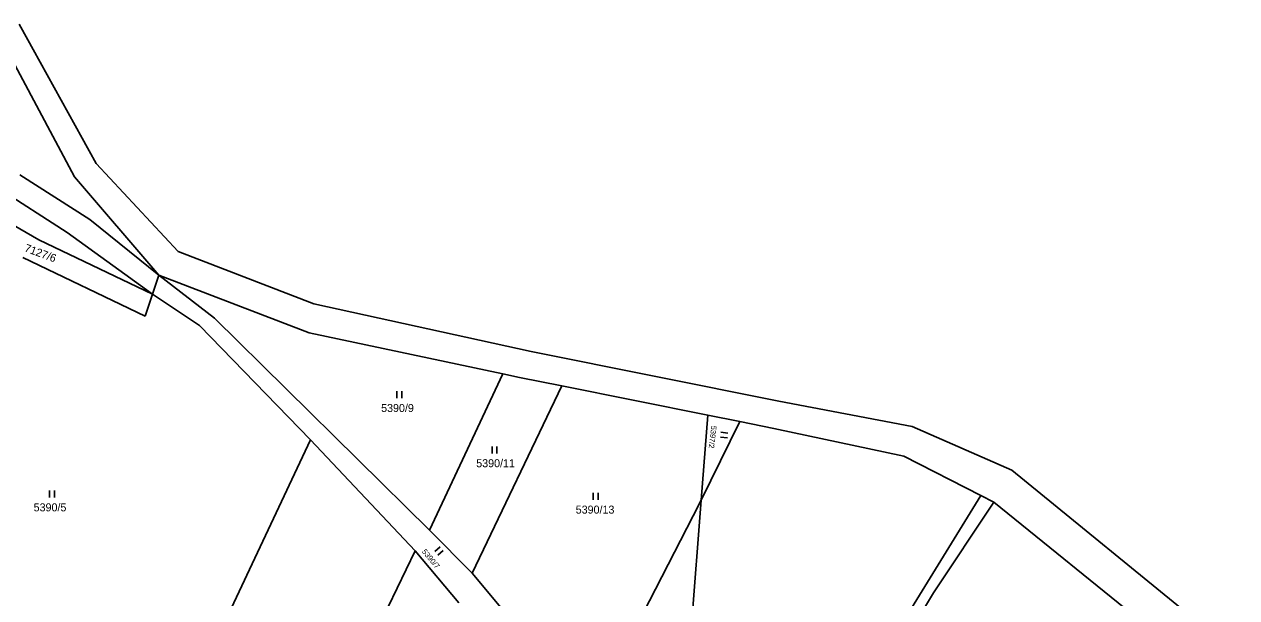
# Model space of a CAD drawing. Extents: x -593183 to -588034, y -1130415 to -1124994.
# Drawn here: x -591168.1 to -590910.6, y -1125417.1 to -1125295.3 of the extents above; entities that cross this region are included whole.
import ezdxf

# ---------------------------------------------------------------- set-up
doc = ezdxf.new("R2010")
doc.units = 0
for name, color, linetype in [('Vrstva 1', 7, 'Continuous'), ('Vrstva 13', 7, 'Continuous'), ('Vrstva 18', 7, 'Continuous'), ('Vrstva 25', 7, 'Continuous')]:
    doc.layers.add(name, color=color, linetype=linetype)

msp = doc.modelspace()

# ---------------------------------------------------------------- linework, layer by layer
at = {"layer": 'Vrstva 1'}
for p, q in [((-591173, -1125298.45), (-591157.37, -1125327.72)), ((-591158.97, -1125339.5), (-591180.01, -1125326.02)), ((-591154.15, -1125336.76), (-591168.99, -1125327.24)), ((-591139.48, -1125348.57), (-591157.37, -1125327.72)), ((-591164.96, -1125341.07), (-591182.4, -1125331.03)), ((-591139.48, -1125348.57), (-591154.15, -1125336.76)), ((-591140.82, -1125352.62), (-591158.97, -1125339.5)), ((-591140.82, -1125352.62), (-591164.96, -1125341.07)), ((-591168.35, -1125344.84), (-591142.37, -1125357.31)), ((-591139.48, -1125348.57), (-591140.82, -1125352.62)), ((-591139.48, -1125348.57), (-591107.53, -1125360.82)), ((-591127.69, -1125357.73), (-591139.48, -1125348.57)), ((-591142.37, -1125357.31), (-591140.82, -1125352.62)), ((-591130.84, -1125359.27), (-591140.82, -1125352.62)), ((-591081.98, -1125402.7), (-591127.69, -1125357.73)), ((-591107.25, -1125383.52), (-591130.84, -1125359.27)), ((-591107.53, -1125360.82), (-591066.42, -1125369.54)), ((-591081.98, -1125402.7), (-591066.42, -1125369.54)), ((-591066.42, -1125369.54), (-591062.91, -1125370.29)), ((-591062.91, -1125370.29), (-591053.93, -1125372.09)), ((-591072.96, -1125411.87), (-591053.93, -1125372.09)), ((-591053.93, -1125372.09), (-591022.91, -1125378.31)), ((-591022.91, -1125378.31), (-591023.47, -1125385.51)), ((-591016.09, -1125379.68), (-591022.91, -1125378.31)), ((-591024.31, -1125396.32), (-591016.09, -1125379.68)), ((-591008.84, -1125381.13), (-591016.09, -1125379.68)), ((-590981.24, -1125386.99), (-591008.84, -1125381.13)), ((-591107.25, -1125383.52), (-591138.75, -1125450.42)), ((-591085.06, -1125407.12), (-591107.25, -1125383.52)), ((-591024.31, -1125396.32), (-591023.47, -1125385.51)), ((-590964.94, -1125395.34), (-590981.24, -1125386.99)), ((-591028.52, -1125450.18), (-591024.31, -1125396.32)), ((-591025.98, -1125399.69), (-591024.31, -1125396.32)), ((-590964.94, -1125395.34), (-591014.9, -1125476.74)), ((-590962.16, -1125396.76), (-590974.93, -1125416.02)), ((-590962.16, -1125396.76), (-590964.94, -1125395.34)), ((-590913.86, -1125435.8), (-590962.16, -1125396.76)), ((-591047.7, -1125441.92), (-591025.98, -1125399.69)), ((-591081.98, -1125402.7), (-591072.96, -1125411.87)), ((-591085.06, -1125407.12), (-591109.58, -1125457.97)), ((-591085.06, -1125407.12), (-591075.74, -1125418.14)), ((-591072.96, -1125411.87), (-591047.7, -1125441.92)), ((-590974.93, -1125416.02), (-590998.21, -1125454.19))]:
    msp.add_line(p, q, dxfattribs=at)
at = {"layer": 'Vrstva 13'}
for p, q in [((-591169.13, -1125295.28), (-591152.8, -1125324.86)), ((-591152.8, -1125324.86), (-591135.36, -1125343.52)), ((-591135.36, -1125343.52), (-591106.54, -1125354.66)), ((-591106.54, -1125354.66), (-591060.43, -1125364.78)), ((-591060.43, -1125364.78), (-591007.78, -1125375.3)), ((-591007.78, -1125375.3), (-590979.48, -1125380.7)), ((-590979.48, -1125380.7), (-590958.32, -1125389.98)), ((-590958.32, -1125389.98), (-590888.9, -1125446.58))]:
    msp.add_line(p, q, dxfattribs=at)
at = {"layer": 'Vrstva 25'}
for p, q in [((-591088.92, -1125373.2), (-591088.92, -1125374.7)), ((-591087.9, -1125374.7), (-591087.9, -1125373.2)), ((-591020.23, -1125382.95), (-591018.74, -1125383.12)), ((-591018.63, -1125382.11), (-591020.12, -1125381.93)), ((-591068.73, -1125384.93), (-591068.73, -1125386.43)), ((-591067.71, -1125386.43), (-591067.71, -1125384.93)), ((-591162.68, -1125394.3), (-591162.68, -1125395.8)), ((-591161.66, -1125395.8), (-591161.66, -1125394.3)), ((-591047.21, -1125394.78), (-591047.21, -1125396.28)), ((-591046.19, -1125396.28), (-591046.19, -1125394.78)), ((-591079.73, -1125406.29), (-591080.88, -1125407.25)), ((-591080.23, -1125408.04), (-591079.08, -1125407.07))]:
    msp.add_line(p, q, dxfattribs=at)

# ---------------------------------------------------------------- texts
at = {"layer": 'Vrstva 18'}
for s, height, rotation, p in [('7127/6', 1.7, 339.7917, (-591168.18, -1125343.48)), ('5397/2', 1.14, 263.389, (-591022.15, -1125380.5)), ('5390/7', 1.14, 309.9204, (-591083.68, -1125407.34))]:
    msp.add_text(s, height=height, rotation=rotation, dxfattribs=at).set_placement(p)
for s, p in [('5390/9', (-591092.28, -1125377.63)), ('5390/11', (-591072.08, -1125389.36)), ('5390/5', (-591166.08, -1125398.73)), ('5390/13', (-591050.95, -1125399.21))]:
    msp.add_text(s, height=1.7, dxfattribs=at).set_placement(p)

doc.saveas('drawing.dxf')
